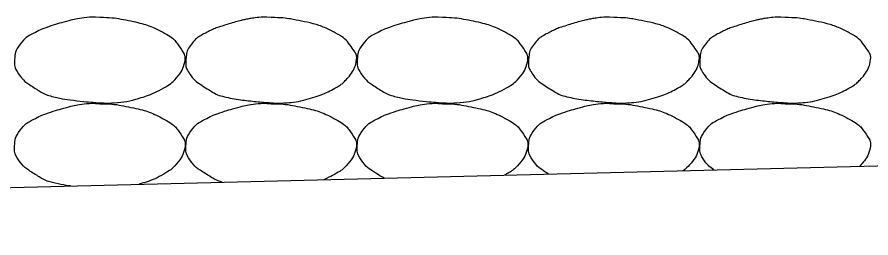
# Model space of a CAD drawing. Extents: x 1671357 to 13005564, y 567358 to 14261451.
# Drawn here: x 12758444.207 to 12758446.711, y 14259901.592 to 14259902.24 of the extents above; entities that cross this region are included whole.
import ezdxf

# ---------------------------------------------------------------- set-up
doc = ezdxf.new("R2010")
doc.units = 0
doc.layers.add('Default', color=7, linetype='Continuous')
doc.layers.add('R_Draft', color=7, linetype='Continuous')

msp = doc.modelspace()

# ---------------------------------------------------------------- linework, layer by layer
at = {"layer": 'Default'}
msp.add_line((12758438.2562, 14259901.592), (12758474.3445, 14259902.4929), dxfattribs=at)
at = {"layer": 'R_Draft'}
for points in [[(12758444.4501, 14259902.2387), (12758444.4794, 14259902.2391), (12758444.5087, 14259902.2347), (12758444.5739, 14259902.2214), (12758444.6069, 14259902.2105), (12758444.6622, 14259902.1809), (12758444.6774, 14259902.1648), (12758444.6984, 14259902.1332), (12758444.7018, 14259902.1223), (12758444.6967, 14259902.0939), (12758444.6869, 14259902.0753), (12758444.6627, 14259902.0482), (12758444.6535, 14259902.0412), (12758444.6219, 14259902.0232), (12758444.6021, 14259902.0136), (12758444.5517, 14259901.9977), (12758444.5233, 14259901.9905), (12758444.4794, 14259901.9878), (12758444.4647, 14259901.9877), (12758444.428, 14259901.9902), (12758444.406, 14259901.9923), (12758444.3598, 14259901.9974), (12758444.3359, 14259902.0012), (12758444.2924, 14259902.0112), (12758444.2756, 14259902.0217), (12758444.2382, 14259902.0452), (12758444.222, 14259902.0573), (12758444.2008, 14259902.0897), (12758444.1994, 14259902.1015), (12758444.201, 14259902.1289), (12758444.2044, 14259902.1453), (12758444.2278, 14259902.1763), (12758444.2407, 14259902.1847), (12758444.2692, 14259902.1996), (12758444.2821, 14259902.206), (12758444.3159, 14259902.2174), (12758444.3357, 14259902.2234), (12758444.3686, 14259902.232), (12758444.3812, 14259902.2347), (12758444.4126, 14259902.2396), (12758444.4315, 14259902.2403), (12758444.4501, 14259902.2387)], [(12758444.9525, 14259902.2387), (12758444.9818, 14259902.2391), (12758445.0112, 14259902.2347), (12758445.0405, 14259902.2287), (12758445.0763, 14259902.2214), (12758445.1093, 14259902.2105), (12758445.1425, 14259902.1927), (12758445.1646, 14259902.1809), (12758445.1798, 14259902.1648), (12758445.1945, 14259902.1427), (12758445.2008, 14259902.1332), (12758445.2042, 14259902.1223), (12758445.2025, 14259902.1127), (12758445.1991, 14259902.0939), (12758445.1893, 14259902.0753), (12758445.1745, 14259902.0587), (12758445.1651, 14259902.0482), (12758445.1559, 14259902.0412), (12758445.1445, 14259902.0347), (12758445.1243, 14259902.0232), (12758445.1045, 14259902.0136), (12758445.0825, 14259902.0067), (12758445.0541, 14259901.9977), (12758445.0257, 14259901.9905), (12758444.9965, 14259901.9887), (12758444.9818, 14259901.9878), (12758444.9671, 14259901.9877), (12758444.9525, 14259901.9887), (12758444.9304, 14259901.9902), (12758444.9085, 14259901.9923), (12758444.8865, 14259901.9947), (12758444.8622, 14259901.9974), (12758444.8384, 14259902.0012), (12758444.8145, 14259902.0067), (12758444.7948, 14259902.0112), (12758444.778, 14259902.0217), (12758444.7605, 14259902.0327), (12758444.7406, 14259902.0452), (12758444.7245, 14259902.0573), (12758444.7105, 14259902.0787), (12758444.7033, 14259902.0897), (12758444.7018, 14259902.1015), (12758444.7025, 14259902.1127), (12758444.7034, 14259902.1289), (12758444.7068, 14259902.1453), (12758444.7185, 14259902.1607), (12758444.7302, 14259902.1763), (12758444.7431, 14259902.1847), (12758444.7585, 14259902.1927), (12758444.7716, 14259902.1996), (12758444.7845, 14259902.206), (12758444.7985, 14259902.2107), (12758444.8183, 14259902.2174), (12758444.8382, 14259902.2234), (12758444.8585, 14259902.2287), (12758444.871, 14259902.232), (12758444.8836, 14259902.2347), (12758444.8965, 14259902.2367), (12758444.915, 14259902.2396), (12758444.9339, 14259902.2403), (12758444.9525, 14259902.2387)], [(12758445.4549, 14259902.2387), (12758445.4842, 14259902.2391), (12758445.5136, 14259902.2347), (12758445.5787, 14259902.2214), (12758445.6117, 14259902.2105), (12758445.6671, 14259902.1809), (12758445.6822, 14259902.1648), (12758445.7032, 14259902.1332), (12758445.7066, 14259902.1223), (12758445.7015, 14259902.0939), (12758445.6917, 14259902.0753), (12758445.6675, 14259902.0482), (12758445.6583, 14259902.0412), (12758445.6268, 14259902.0232), (12758445.6069, 14259902.0136), (12758445.5565, 14259901.9977), (12758445.5282, 14259901.9905), (12758445.4842, 14259901.9878), (12758445.4695, 14259901.9877), (12758445.4329, 14259901.9902), (12758445.4109, 14259901.9923), (12758445.3647, 14259901.9974), (12758445.3408, 14259902.0012), (12758445.2973, 14259902.0112), (12758445.2804, 14259902.0217), (12758445.243, 14259902.0452), (12758445.2269, 14259902.0573), (12758445.2057, 14259902.0897), (12758445.2042, 14259902.1015), (12758445.2058, 14259902.1289), (12758445.2092, 14259902.1453), (12758445.2327, 14259902.1763), (12758445.2455, 14259902.1847), (12758445.274, 14259902.1996), (12758445.287, 14259902.206), (12758445.3207, 14259902.2174), (12758445.3406, 14259902.2234), (12758445.3735, 14259902.232), (12758445.386, 14259902.2347), (12758445.4174, 14259902.2396), (12758445.4363, 14259902.2403), (12758445.4549, 14259902.2387)], [(12758445.9573, 14259902.2387), (12758445.9866, 14259902.2391), (12758446.016, 14259902.2347), (12758446.0453, 14259902.2287), (12758446.0811, 14259902.2214), (12758446.1141, 14259902.2105), (12758446.1473, 14259902.1927), (12758446.1695, 14259902.1809), (12758446.1846, 14259902.1648), (12758446.1993, 14259902.1427), (12758446.2057, 14259902.1332), (12758446.2091, 14259902.1223), (12758446.2073, 14259902.1127), (12758446.204, 14259902.0939), (12758446.1942, 14259902.0753), (12758446.1793, 14259902.0587), (12758446.17, 14259902.0482), (12758446.1607, 14259902.0412), (12758446.1493, 14259902.0347), (12758446.1292, 14259902.0232), (12758446.1093, 14259902.0136), (12758446.0873, 14259902.0067), (12758446.0589, 14259901.9977), (12758446.0306, 14259901.9905), (12758446.0013, 14259901.9887), (12758445.9867, 14259901.9878), (12758445.9719, 14259901.9877), (12758445.9573, 14259901.9887), (12758445.9353, 14259901.9902), (12758445.9133, 14259901.9923), (12758445.8913, 14259901.9947), (12758445.8671, 14259901.9974), (12758445.8432, 14259902.0012), (12758445.8193, 14259902.0067), (12758445.7997, 14259902.0112), (12758445.7828, 14259902.0217), (12758445.7653, 14259902.0327), (12758445.7454, 14259902.0452), (12758445.7293, 14259902.0573), (12758445.7153, 14259902.0787), (12758445.7081, 14259902.0897), (12758445.7066, 14259902.1015), (12758445.7073, 14259902.1127), (12758445.7082, 14259902.1289), (12758445.7116, 14259902.1453), (12758445.7233, 14259902.1607), (12758445.7351, 14259902.1763), (12758445.7479, 14259902.1847), (12758445.7633, 14259902.1927), (12758445.7765, 14259902.1996), (12758445.7894, 14259902.206), (12758445.8033, 14259902.2107), (12758445.8232, 14259902.2174), (12758445.843, 14259902.2234), (12758445.8633, 14259902.2287), (12758445.8759, 14259902.232), (12758445.8885, 14259902.2347), (12758445.9013, 14259902.2367), (12758445.9198, 14259902.2396), (12758445.9388, 14259902.2403), (12758445.9573, 14259902.2387)], [(12758446.4597, 14259902.2387), (12758446.489, 14259902.2391), (12758446.5184, 14259902.2347), (12758446.5477, 14259902.2287), (12758446.5835, 14259902.2214), (12758446.6165, 14259902.2105), (12758446.6497, 14259902.1927), (12758446.6719, 14259902.1809), (12758446.687, 14259902.1648), (12758446.7018, 14259902.1427), (12758446.7081, 14259902.1332), (12758446.7115, 14259902.1223), (12758446.7098, 14259902.1127), (12758446.7064, 14259902.0939), (12758446.6966, 14259902.0753), (12758446.6817, 14259902.0587), (12758446.6724, 14259902.0482), (12758446.6631, 14259902.0412), (12758446.6517, 14259902.0347), (12758446.6316, 14259902.0232), (12758446.6117, 14259902.0136), (12758446.5897, 14259902.0067), (12758446.5613, 14259901.9977), (12758446.533, 14259901.9905), (12758446.5037, 14259901.9887), (12758446.4891, 14259901.9878), (12758446.4744, 14259901.9877), (12758446.4597, 14259901.9887), (12758446.4377, 14259901.9902), (12758446.4157, 14259901.9923), (12758446.3937, 14259901.9947), (12758446.3695, 14259901.9974), (12758446.3456, 14259902.0012), (12758446.3217, 14259902.0067), (12758446.3021, 14259902.0112), (12758446.2852, 14259902.0217), (12758446.2677, 14259902.0327), (12758446.2478, 14259902.0452), (12758446.2317, 14259902.0573), (12758446.2177, 14259902.0787), (12758446.2105, 14259902.0897), (12758446.2091, 14259902.1015), (12758446.2097, 14259902.1127), (12758446.2106, 14259902.1289), (12758446.2141, 14259902.1453), (12758446.2257, 14259902.1607), (12758446.2375, 14259902.1763), (12758446.2503, 14259902.1847), (12758446.2657, 14259902.1927), (12758446.2789, 14259902.1996), (12758446.2918, 14259902.206), (12758446.3057, 14259902.2107), (12758446.3256, 14259902.2174), (12758446.3454, 14259902.2234), (12758446.3657, 14259902.2287), (12758446.3783, 14259902.232), (12758446.3909, 14259902.2347), (12758446.4037, 14259902.2367), (12758446.4223, 14259902.2396), (12758446.4412, 14259902.2403), (12758446.4597, 14259902.2387)], [(12758444.3644, 14259901.7445), (12758444.3469, 14259901.7469), (12758444.3295, 14259901.7501), (12758444.2924, 14259901.7586), (12758444.2756, 14259901.7691), (12758444.2382, 14259901.7926), (12758444.222, 14259901.8047), (12758444.2008, 14259901.8371), (12758444.1994, 14259901.8489), (12758444.201, 14259901.8763), (12758444.2044, 14259901.8927), (12758444.2278, 14259901.9237), (12758444.2407, 14259901.9321), (12758444.2692, 14259901.947), (12758444.2821, 14259901.9534), (12758444.3159, 14259901.9648), (12758444.3357, 14259901.9708), (12758444.3686, 14259901.9794), (12758444.3812, 14259901.9821), (12758444.4126, 14259901.987), (12758444.4315, 14259901.9877), (12758444.4501, 14259901.9861)], [(12758444.4501, 14259901.9861), (12758444.4794, 14259901.9865), (12758444.5087, 14259901.9821), (12758444.5739, 14259901.9688), (12758444.6069, 14259901.9579), (12758444.6622, 14259901.9282), (12758444.6774, 14259901.9122), (12758444.6984, 14259901.8806), (12758444.7018, 14259901.8697), (12758444.6967, 14259901.8413), (12758444.6869, 14259901.8227), (12758444.6627, 14259901.7956), (12758444.6535, 14259901.7886), (12758444.6219, 14259901.7706), (12758444.6021, 14259901.761), (12758444.575, 14259901.7525), (12758444.57, 14259901.751), (12758444.565, 14259901.7495)], [(12758444.8087, 14259901.7556), (12758444.7915, 14259901.7607), (12758444.7763, 14259901.7702), (12758444.7406, 14259901.7926), (12758444.7245, 14259901.8047), (12758444.7033, 14259901.8371), (12758444.7018, 14259901.8489), (12758444.7034, 14259901.8763), (12758444.7068, 14259901.8927), (12758444.7302, 14259901.9237), (12758444.7431, 14259901.9321), (12758444.7716, 14259901.947), (12758444.7845, 14259901.9534), (12758444.8183, 14259901.9648), (12758444.8382, 14259901.9708), (12758444.871, 14259901.9794), (12758444.8836, 14259901.9821), (12758444.915, 14259901.987), (12758444.9339, 14259901.9877), (12758444.9525, 14259901.9861)], [(12758444.9525, 14259901.9861), (12758444.9818, 14259901.9865), (12758445.0112, 14259901.9821), (12758445.0763, 14259901.9688), (12758445.1093, 14259901.9579), (12758445.1646, 14259901.9282), (12758445.1798, 14259901.9122), (12758445.2008, 14259901.8806), (12758445.2042, 14259901.8697), (12758445.1991, 14259901.8413), (12758445.1893, 14259901.8227), (12758445.1651, 14259901.7956), (12758445.1559, 14259901.7886), (12758445.1319, 14259901.775), (12758445.1195, 14259901.7685), (12758445.1066, 14259901.763)], [(12758445.2839, 14259901.7675), (12758445.2768, 14259901.7714), (12758445.2699, 14259901.7757), (12758445.243, 14259901.7926), (12758445.2269, 14259901.8047), (12758445.2057, 14259901.8371), (12758445.2042, 14259901.8489), (12758445.2058, 14259901.8763), (12758445.2092, 14259901.8927), (12758445.2327, 14259901.9237), (12758445.2455, 14259901.9321), (12758445.274, 14259901.947), (12758445.287, 14259901.9534), (12758445.3207, 14259901.9648), (12758445.3406, 14259901.9708), (12758445.3735, 14259901.9794), (12758445.386, 14259901.9821), (12758445.4174, 14259901.987), (12758445.4363, 14259901.9877), (12758445.4549, 14259901.9861)], [(12758445.4549, 14259901.9861), (12758445.4842, 14259901.9865), (12758445.5136, 14259901.9821), (12758445.5787, 14259901.9688), (12758445.6117, 14259901.9579), (12758445.6671, 14259901.9282), (12758445.6822, 14259901.9122), (12758445.7032, 14259901.8806), (12758445.7066, 14259901.8697), (12758445.7015, 14259901.8413), (12758445.6917, 14259901.8227), (12758445.6675, 14259901.7956), (12758445.6583, 14259901.7886), (12758445.6434, 14259901.7801), (12758445.6399, 14259901.7782), (12758445.6364, 14259901.7763)], [(12758445.7662, 14259901.7795), (12758445.7659, 14259901.7797), (12758445.7656, 14259901.7799), (12758445.7454, 14259901.7926), (12758445.7293, 14259901.8047), (12758445.7081, 14259901.8371), (12758445.7066, 14259901.8489), (12758445.7082, 14259901.8763), (12758445.7116, 14259901.8927), (12758445.7351, 14259901.9237), (12758445.7479, 14259901.9321), (12758445.7765, 14259901.947), (12758445.7894, 14259901.9534), (12758445.8232, 14259901.9648), (12758445.843, 14259901.9708), (12758445.8759, 14259901.9794), (12758445.8885, 14259901.9821), (12758445.9198, 14259901.987), (12758445.9388, 14259901.9877), (12758445.9573, 14259901.9861)], [(12758445.9573, 14259901.9861), (12758445.9866, 14259901.9865), (12758446.016, 14259901.9821), (12758446.0811, 14259901.9688), (12758446.1141, 14259901.9579), (12758446.1695, 14259901.9282), (12758446.1846, 14259901.9122), (12758446.2057, 14259901.8806), (12758446.2091, 14259901.8697), (12758446.204, 14259901.8413), (12758446.1942, 14259901.8227), (12758446.1733, 14259901.7994), (12758446.1673, 14259901.794), (12758446.1608, 14259901.7894)], [(12758446.2506, 14259901.7916), (12758446.2383, 14259901.8008), (12758446.2275, 14259901.8112), (12758446.2105, 14259901.8371), (12758446.2091, 14259901.8489), (12758446.2106, 14259901.8763), (12758446.2141, 14259901.8927), (12758446.2375, 14259901.9237), (12758446.2503, 14259901.9321), (12758446.2789, 14259901.947), (12758446.2918, 14259901.9534), (12758446.3256, 14259901.9648), (12758446.3454, 14259901.9708), (12758446.3783, 14259901.9794), (12758446.3909, 14259901.9821), (12758446.4223, 14259901.987), (12758446.4412, 14259901.9877), (12758446.4597, 14259901.9861)], [(12758446.4597, 14259901.9861), (12758446.489, 14259901.9865), (12758446.5184, 14259901.9821), (12758446.5835, 14259901.9688), (12758446.6165, 14259901.9579), (12758446.6719, 14259901.9282), (12758446.687, 14259901.9122), (12758446.7081, 14259901.8806), (12758446.7115, 14259901.8697), (12758446.7064, 14259901.8413), (12758446.6966, 14259901.8227), (12758446.6806, 14259901.8048), (12758446.6794, 14259901.8035), (12758446.6782, 14259901.8023)]]:
    msp.add_open_spline(points, degree=3, dxfattribs=at)

doc.saveas('drawing.dxf')
